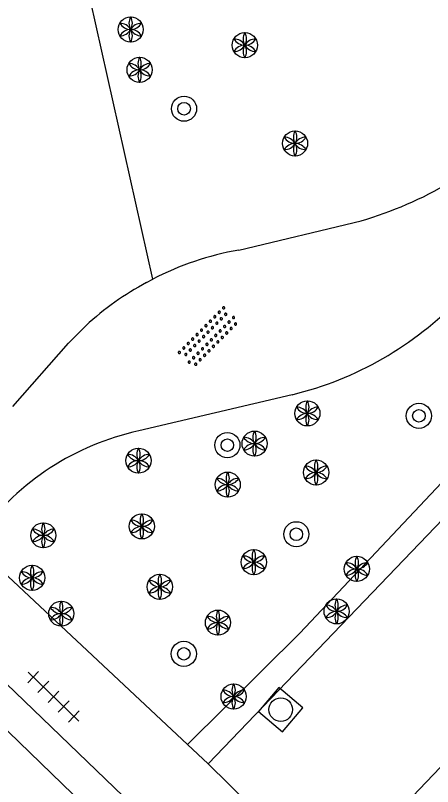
# Model space of a CAD drawing. Extents: x 128999 to 131010, y 395498 to 399007.
# Drawn here: x 130431.15 to 130444.42, y 398237.67 to 398262.22 of the extents above; entities that cross this region are included whole.
import ezdxf

# ---------------------------------------------------------------- set-up
doc = ezdxf.new("R2010")
doc.units = 0
for name, color, linetype in [('gg-bbg-hoofdgebouw', 7, 'Continuous'), ('gg-knt-verharding', 7, 'Continuous'), ('gg-knt-verharding nz', 7, 'Continuous'), ('gt-grn-groengrens', 7, 'Continuous'), ('gt-symb-boom', 7, 'Continuous'), ('gt-symb-overige verharding', 7, 'Continuous'), ('gt-symb-rioolschacht', 7, 'Continuous'), ('gt-symb-solitaire heester', 7, 'Continuous'), ('gt-symb-tegel verharding', 7, 'Continuous')]:
    doc.layers.add(name, color=color, linetype=linetype)

# ---------------------------------------------------------------- blocks, each defined once
blk = doc.blocks.new('gt0-SH')
at = {"layer": 'gt-symb-solitaire heester'}
blk.add_circle((0, 0), 0.4, dxfattribs=at)
for centre, start, end in [((-0.346, 0.2), 270, 30), ((0.346, 0.2), 150, 270), ((-0.346, -0.2), 330, 90), ((0, 0.4), 210, 330), ((0.346, -0.2), 90, 210), ((0, -0.4), 30, 150)]:
    blk.add_arc(centre, 0.4, start, end, dxfattribs=at)
blk = doc.blocks.new('gt0-RS')
at = {"layer": 'gt-symb-rioolschacht'}
blk.add_lwpolyline([(-0.5, -0.5), (0.5, -0.5), (0.5, 0.5), (-0.5, 0.5)], close=True, dxfattribs=at)
blk.add_circle((0, 0), 0.375, dxfattribs=at)
blk = doc.blocks.new('gt0-BOOM')
at = {"layer": 'gt-symb-boom'}
for radius in [0.4, 0.2]:
    blk.add_circle((0, 0), radius, dxfattribs=at)
blk = doc.blocks.new('gt0-TEG1')
at = {"layer": 'gt-symb-tegel verharding'}
for p, q in [((-0.9, -0.25), (-0.9, 0.25)), ((-0.45, -0.25), (-0.45, 0.25)), ((0, -0.25), (0, 0.25)), ((0.45, -0.25), (0.45, 0.25)), ((0.9, -0.25), (0.9, 0.25)), ((-1.125, 0), (1.125, 0))]:
    blk.add_line(p, q, dxfattribs=at)
blk = doc.blocks.new('gt0-OVH')
at = {"layer": 'gt-symb-overige verharding'}
for points in [[(-0.972, 0.298), (-0.967, 0.308), (-0.965, 0.319), (-0.966, 0.33), (-0.971, 0.34), (-0.978, 0.348), (-0.988, 0.353), (-0.999, 0.355), (-1.01, 0.354), (-1.02, 0.349), (-1.028, 0.342), (-1.033, 0.332), (-1.035, 0.321), (-1.034, 0.31), (-1.029, 0.3), (-1.022, 0.292), (-1.012, 0.287), (-1.001, 0.285), (-0.99, 0.286), (-0.98, 0.291)], [(-0.772, 0.298), (-0.767, 0.308), (-0.765, 0.319), (-0.766, 0.33), (-0.771, 0.34), (-0.778, 0.348), (-0.788, 0.353), (-0.799, 0.355), (-0.81, 0.354), (-0.82, 0.349), (-0.828, 0.342), (-0.833, 0.332), (-0.835, 0.321), (-0.834, 0.31), (-0.829, 0.3), (-0.822, 0.292), (-0.812, 0.287), (-0.801, 0.285), (-0.79, 0.286), (-0.78, 0.291)], [(-0.572, 0.298), (-0.567, 0.308), (-0.565, 0.319), (-0.566, 0.33), (-0.571, 0.34), (-0.578, 0.348), (-0.588, 0.353), (-0.599, 0.355), (-0.61, 0.354), (-0.62, 0.349), (-0.628, 0.342), (-0.633, 0.332), (-0.635, 0.321), (-0.634, 0.31), (-0.629, 0.3), (-0.622, 0.292), (-0.612, 0.287), (-0.601, 0.285), (-0.59, 0.286), (-0.58, 0.291)], [(-0.372, 0.298), (-0.367, 0.308), (-0.365, 0.319), (-0.366, 0.33), (-0.371, 0.34), (-0.378, 0.348), (-0.388, 0.353), (-0.399, 0.355), (-0.41, 0.354), (-0.42, 0.349), (-0.428, 0.342), (-0.433, 0.332), (-0.435, 0.321), (-0.434, 0.31), (-0.429, 0.3), (-0.422, 0.292), (-0.412, 0.287), (-0.401, 0.285), (-0.39, 0.286), (-0.38, 0.291)], [(-0.172, 0.298), (-0.167, 0.308), (-0.165, 0.319), (-0.166, 0.33), (-0.171, 0.34), (-0.178, 0.348), (-0.188, 0.353), (-0.199, 0.355), (-0.21, 0.354), (-0.22, 0.349), (-0.228, 0.342), (-0.233, 0.332), (-0.235, 0.321), (-0.234, 0.31), (-0.229, 0.3), (-0.222, 0.292), (-0.212, 0.287), (-0.201, 0.285), (-0.19, 0.286), (-0.18, 0.291)], [(0.028, 0.298), (0.033, 0.308), (0.035, 0.319), (0.034, 0.33), (0.029, 0.34), (0.022, 0.348), (0.012, 0.353), (0.001, 0.355), (-0.01, 0.354), (-0.02, 0.349), (-0.028, 0.342), (-0.033, 0.332), (-0.035, 0.321), (-0.034, 0.31), (-0.029, 0.3), (-0.022, 0.292), (-0.012, 0.287), (-0.001, 0.285), (0.01, 0.286), (0.02, 0.291)], [(0.228, 0.298), (0.233, 0.308), (0.235, 0.319), (0.234, 0.33), (0.229, 0.34), (0.222, 0.348), (0.212, 0.353), (0.201, 0.355), (0.19, 0.354), (0.18, 0.349), (0.172, 0.342), (0.167, 0.332), (0.165, 0.321), (0.166, 0.31), (0.171, 0.3), (0.178, 0.292), (0.188, 0.287), (0.199, 0.285), (0.21, 0.286), (0.22, 0.291)], [(0.428, 0.298), (0.433, 0.308), (0.435, 0.319), (0.434, 0.33), (0.429, 0.34), (0.422, 0.348), (0.412, 0.353), (0.401, 0.355), (0.39, 0.354), (0.38, 0.349), (0.372, 0.342), (0.367, 0.332), (0.365, 0.321), (0.366, 0.31), (0.371, 0.3), (0.378, 0.292), (0.388, 0.287), (0.399, 0.285), (0.41, 0.286), (0.42, 0.291)], [(0.628, 0.298), (0.633, 0.308), (0.635, 0.319), (0.634, 0.33), (0.629, 0.34), (0.622, 0.348), (0.612, 0.353), (0.601, 0.355), (0.59, 0.354), (0.58, 0.349), (0.572, 0.342), (0.567, 0.332), (0.565, 0.321), (0.566, 0.31), (0.571, 0.3), (0.578, 0.292), (0.588, 0.287), (0.599, 0.285), (0.61, 0.286), (0.62, 0.291)], [(0.828, 0.298), (0.833, 0.308), (0.835, 0.319), (0.834, 0.33), (0.829, 0.34), (0.822, 0.348), (0.812, 0.353), (0.801, 0.355), (0.79, 0.354), (0.78, 0.349), (0.772, 0.342), (0.767, 0.332), (0.765, 0.321), (0.766, 0.31), (0.771, 0.3), (0.778, 0.292), (0.788, 0.287), (0.799, 0.285), (0.81, 0.286), (0.82, 0.291)], [(1.028, 0.298), (1.033, 0.308), (1.035, 0.319), (1.034, 0.33), (1.029, 0.34), (1.022, 0.348), (1.012, 0.353), (1.001, 0.355), (0.99, 0.354), (0.98, 0.349), (0.972, 0.342), (0.967, 0.332), (0.965, 0.321), (0.966, 0.31), (0.971, 0.3), (0.978, 0.292), (0.988, 0.287), (0.999, 0.285), (1.01, 0.286), (1.02, 0.291)], [(-0.872, 0.106), (-0.867, 0.116), (-0.865, 0.126), (-0.866, 0.137), (-0.871, 0.147), (-0.878, 0.156), (-0.888, 0.161), (-0.899, 0.163), (-0.91, 0.162), (-0.92, 0.157), (-0.928, 0.15), (-0.933, 0.14), (-0.935, 0.129), (-0.934, 0.118), (-0.929, 0.108), (-0.922, 0.1), (-0.912, 0.095), (-0.901, 0.092), (-0.89, 0.094), (-0.88, 0.098)], [(-0.672, 0.106), (-0.667, 0.116), (-0.665, 0.126), (-0.666, 0.137), (-0.671, 0.147), (-0.678, 0.156), (-0.688, 0.161), (-0.699, 0.163), (-0.71, 0.162), (-0.72, 0.157), (-0.728, 0.15), (-0.733, 0.14), (-0.735, 0.129), (-0.734, 0.118), (-0.729, 0.108), (-0.722, 0.1), (-0.712, 0.095), (-0.701, 0.092), (-0.69, 0.094), (-0.68, 0.098)], [(-0.472, 0.106), (-0.467, 0.116), (-0.465, 0.126), (-0.466, 0.137), (-0.471, 0.147), (-0.478, 0.156), (-0.488, 0.161), (-0.499, 0.163), (-0.51, 0.162), (-0.52, 0.157), (-0.528, 0.15), (-0.533, 0.14), (-0.535, 0.129), (-0.534, 0.118), (-0.529, 0.108), (-0.522, 0.1), (-0.512, 0.095), (-0.501, 0.092), (-0.49, 0.094), (-0.48, 0.098)], [(-0.272, 0.106), (-0.267, 0.116), (-0.265, 0.126), (-0.266, 0.137), (-0.271, 0.147), (-0.278, 0.156), (-0.288, 0.161), (-0.299, 0.163), (-0.31, 0.162), (-0.32, 0.157), (-0.328, 0.15), (-0.333, 0.14), (-0.335, 0.129), (-0.334, 0.118), (-0.329, 0.108), (-0.322, 0.1), (-0.312, 0.095), (-0.301, 0.092), (-0.29, 0.094), (-0.28, 0.098)], [(-0.072, 0.106), (-0.067, 0.116), (-0.065, 0.126), (-0.066, 0.137), (-0.071, 0.147), (-0.078, 0.156), (-0.088, 0.161), (-0.099, 0.163), (-0.11, 0.162), (-0.12, 0.157), (-0.128, 0.15), (-0.133, 0.14), (-0.135, 0.129), (-0.134, 0.118), (-0.129, 0.108), (-0.122, 0.1), (-0.112, 0.095), (-0.101, 0.092), (-0.09, 0.094), (-0.08, 0.098)], [(0.128, 0.106), (0.133, 0.116), (0.135, 0.126), (0.134, 0.137), (0.129, 0.147), (0.122, 0.156), (0.112, 0.161), (0.101, 0.163), (0.09, 0.162), (0.08, 0.157), (0.072, 0.15), (0.067, 0.14), (0.065, 0.129), (0.066, 0.118), (0.071, 0.108), (0.078, 0.1), (0.088, 0.095), (0.099, 0.092), (0.11, 0.094), (0.12, 0.098)], [(0.328, 0.106), (0.333, 0.116), (0.335, 0.126), (0.334, 0.137), (0.329, 0.147), (0.322, 0.156), (0.312, 0.161), (0.301, 0.163), (0.29, 0.162), (0.28, 0.157), (0.272, 0.15), (0.267, 0.14), (0.265, 0.129), (0.266, 0.118), (0.271, 0.108), (0.278, 0.1), (0.288, 0.095), (0.299, 0.092), (0.31, 0.094), (0.32, 0.098)], [(0.528, 0.106), (0.533, 0.116), (0.535, 0.126), (0.534, 0.137), (0.529, 0.147), (0.522, 0.156), (0.512, 0.161), (0.501, 0.163), (0.49, 0.162), (0.48, 0.157), (0.472, 0.15), (0.467, 0.14), (0.465, 0.129), (0.466, 0.118), (0.471, 0.108), (0.478, 0.1), (0.488, 0.095), (0.499, 0.092), (0.51, 0.094), (0.52, 0.098)], [(0.728, 0.106), (0.733, 0.116), (0.735, 0.126), (0.734, 0.137), (0.729, 0.147), (0.722, 0.156), (0.712, 0.161), (0.701, 0.163), (0.69, 0.162), (0.68, 0.157), (0.672, 0.15), (0.667, 0.14), (0.665, 0.129), (0.666, 0.118), (0.671, 0.108), (0.678, 0.1), (0.688, 0.095), (0.699, 0.092), (0.71, 0.094), (0.72, 0.098)], [(0.928, 0.106), (0.933, 0.116), (0.935, 0.126), (0.934, 0.137), (0.929, 0.147), (0.922, 0.156), (0.912, 0.161), (0.901, 0.163), (0.89, 0.162), (0.88, 0.157), (0.872, 0.15), (0.867, 0.14), (0.865, 0.129), (0.866, 0.118), (0.871, 0.108), (0.878, 0.1), (0.888, 0.095), (0.899, 0.092), (0.91, 0.094), (0.92, 0.098)], [(-0.972, -0.142), (-0.967, -0.132), (-0.965, -0.121), (-0.966, -0.11), (-0.971, -0.1), (-0.978, -0.092), (-0.988, -0.087), (-0.999, -0.085), (-1.01, -0.086), (-1.02, -0.091), (-1.028, -0.098), (-1.033, -0.108), (-1.035, -0.119), (-1.034, -0.13), (-1.029, -0.14), (-1.022, -0.148), (-1.012, -0.153), (-1.001, -0.155), (-0.99, -0.154), (-0.98, -0.149)], [(-0.772, -0.142), (-0.767, -0.132), (-0.765, -0.121), (-0.766, -0.11), (-0.771, -0.1), (-0.778, -0.092), (-0.788, -0.087), (-0.799, -0.085), (-0.81, -0.086), (-0.82, -0.091), (-0.828, -0.098), (-0.833, -0.108), (-0.835, -0.119), (-0.834, -0.13), (-0.829, -0.14), (-0.822, -0.148), (-0.812, -0.153), (-0.801, -0.155), (-0.79, -0.154), (-0.78, -0.149)], [(-0.572, -0.142), (-0.567, -0.132), (-0.565, -0.121), (-0.566, -0.11), (-0.571, -0.1), (-0.578, -0.092), (-0.588, -0.087), (-0.599, -0.085), (-0.61, -0.086), (-0.62, -0.091), (-0.628, -0.098), (-0.633, -0.108), (-0.635, -0.119), (-0.634, -0.13), (-0.629, -0.14), (-0.622, -0.148), (-0.612, -0.153), (-0.601, -0.155), (-0.59, -0.154), (-0.58, -0.149)], [(-0.372, -0.142), (-0.367, -0.132), (-0.365, -0.121), (-0.366, -0.11), (-0.371, -0.1), (-0.378, -0.092), (-0.388, -0.087), (-0.399, -0.085), (-0.41, -0.086), (-0.42, -0.091), (-0.428, -0.098), (-0.433, -0.108), (-0.435, -0.119), (-0.434, -0.13), (-0.429, -0.14), (-0.422, -0.148), (-0.412, -0.153), (-0.401, -0.155), (-0.39, -0.154), (-0.38, -0.149)], [(-0.172, -0.142), (-0.167, -0.132), (-0.165, -0.121), (-0.166, -0.11), (-0.171, -0.1), (-0.178, -0.092), (-0.188, -0.087), (-0.199, -0.085), (-0.21, -0.086), (-0.22, -0.091), (-0.228, -0.098), (-0.233, -0.108), (-0.235, -0.119), (-0.234, -0.13), (-0.229, -0.14), (-0.222, -0.148), (-0.212, -0.153), (-0.201, -0.155), (-0.19, -0.154), (-0.18, -0.149)], [(0.028, -0.142), (0.033, -0.132), (0.035, -0.121), (0.034, -0.11), (0.029, -0.1), (0.022, -0.092), (0.012, -0.087), (0.001, -0.085), (-0.01, -0.086), (-0.02, -0.091), (-0.028, -0.098), (-0.033, -0.108), (-0.035, -0.119), (-0.034, -0.13), (-0.029, -0.14), (-0.022, -0.148), (-0.012, -0.153), (-0.001, -0.155), (0.01, -0.154), (0.02, -0.149)], [(0.228, -0.142), (0.233, -0.132), (0.235, -0.121), (0.234, -0.11), (0.229, -0.1), (0.222, -0.092), (0.212, -0.087), (0.201, -0.085), (0.19, -0.086), (0.18, -0.091), (0.172, -0.098), (0.167, -0.108), (0.165, -0.119), (0.166, -0.13), (0.171, -0.14), (0.178, -0.148), (0.188, -0.153), (0.199, -0.155), (0.21, -0.154), (0.22, -0.149)], [(0.428, -0.142), (0.433, -0.132), (0.435, -0.121), (0.434, -0.11), (0.429, -0.1), (0.422, -0.092), (0.412, -0.087), (0.401, -0.085), (0.39, -0.086), (0.38, -0.091), (0.372, -0.098), (0.367, -0.108), (0.365, -0.119), (0.366, -0.13), (0.371, -0.14), (0.378, -0.148), (0.388, -0.153), (0.399, -0.155), (0.41, -0.154), (0.42, -0.149)], [(0.628, -0.142), (0.633, -0.132), (0.635, -0.121), (0.634, -0.11), (0.629, -0.1), (0.622, -0.092), (0.612, -0.087), (0.601, -0.085), (0.59, -0.086), (0.58, -0.091), (0.572, -0.098), (0.567, -0.108), (0.565, -0.119), (0.566, -0.13), (0.571, -0.14), (0.578, -0.148), (0.588, -0.153), (0.599, -0.155), (0.61, -0.154), (0.62, -0.149)], [(0.828, -0.142), (0.833, -0.132), (0.835, -0.121), (0.834, -0.11), (0.829, -0.1), (0.822, -0.092), (0.812, -0.087), (0.801, -0.085), (0.79, -0.086), (0.78, -0.091), (0.772, -0.098), (0.767, -0.108), (0.765, -0.119), (0.766, -0.13), (0.771, -0.14), (0.778, -0.148), (0.788, -0.153), (0.799, -0.155), (0.81, -0.154), (0.82, -0.149)], [(1.028, -0.142), (1.033, -0.132), (1.035, -0.121), (1.034, -0.11), (1.029, -0.1), (1.022, -0.092), (1.012, -0.087), (1.001, -0.085), (0.99, -0.086), (0.98, -0.091), (0.972, -0.098), (0.967, -0.108), (0.965, -0.119), (0.966, -0.13), (0.971, -0.14), (0.978, -0.148), (0.988, -0.153), (0.999, -0.155), (1.01, -0.154), (1.02, -0.149)], [(-0.872, -0.334), (-0.867, -0.324), (-0.865, -0.314), (-0.866, -0.303), (-0.871, -0.293), (-0.878, -0.284), (-0.888, -0.279), (-0.899, -0.277), (-0.91, -0.278), (-0.92, -0.283), (-0.928, -0.29), (-0.933, -0.3), (-0.935, -0.311), (-0.934, -0.322), (-0.929, -0.332), (-0.922, -0.34), (-0.912, -0.345), (-0.901, -0.348), (-0.89, -0.346), (-0.88, -0.342)], [(-0.672, -0.334), (-0.667, -0.324), (-0.665, -0.314), (-0.666, -0.303), (-0.671, -0.293), (-0.678, -0.284), (-0.688, -0.279), (-0.699, -0.277), (-0.71, -0.278), (-0.72, -0.283), (-0.728, -0.29), (-0.733, -0.3), (-0.735, -0.311), (-0.734, -0.322), (-0.729, -0.332), (-0.722, -0.34), (-0.712, -0.345), (-0.701, -0.348), (-0.69, -0.346), (-0.68, -0.342)], [(-0.472, -0.334), (-0.467, -0.324), (-0.465, -0.314), (-0.466, -0.303), (-0.471, -0.293), (-0.478, -0.284), (-0.488, -0.279), (-0.499, -0.277), (-0.51, -0.278), (-0.52, -0.283), (-0.528, -0.29), (-0.533, -0.3), (-0.535, -0.311), (-0.534, -0.322), (-0.529, -0.332), (-0.522, -0.34), (-0.512, -0.345), (-0.501, -0.348), (-0.49, -0.346), (-0.48, -0.342)], [(-0.272, -0.334), (-0.267, -0.324), (-0.265, -0.314), (-0.266, -0.303), (-0.271, -0.293), (-0.278, -0.284), (-0.288, -0.279), (-0.299, -0.277), (-0.31, -0.278), (-0.32, -0.283), (-0.328, -0.29), (-0.333, -0.3), (-0.335, -0.311), (-0.334, -0.322), (-0.329, -0.332), (-0.322, -0.34), (-0.312, -0.345), (-0.301, -0.348), (-0.29, -0.346), (-0.28, -0.342)], [(-0.072, -0.334), (-0.067, -0.324), (-0.065, -0.314), (-0.066, -0.303), (-0.071, -0.293), (-0.078, -0.284), (-0.088, -0.279), (-0.099, -0.277), (-0.11, -0.278), (-0.12, -0.283), (-0.128, -0.29), (-0.133, -0.3), (-0.135, -0.311), (-0.134, -0.322), (-0.129, -0.332), (-0.122, -0.34), (-0.112, -0.345), (-0.101, -0.348), (-0.09, -0.346), (-0.08, -0.342)], [(0.128, -0.334), (0.133, -0.324), (0.135, -0.314), (0.134, -0.303), (0.129, -0.293), (0.122, -0.284), (0.112, -0.279), (0.101, -0.277), (0.09, -0.278), (0.08, -0.283), (0.072, -0.29), (0.067, -0.3), (0.065, -0.311), (0.066, -0.322), (0.071, -0.332), (0.078, -0.34), (0.088, -0.345), (0.099, -0.348), (0.11, -0.346), (0.12, -0.342)], [(0.328, -0.334), (0.333, -0.324), (0.335, -0.314), (0.334, -0.303), (0.329, -0.293), (0.322, -0.284), (0.312, -0.279), (0.301, -0.277), (0.29, -0.278), (0.28, -0.283), (0.272, -0.29), (0.267, -0.3), (0.265, -0.311), (0.266, -0.322), (0.271, -0.332), (0.278, -0.34), (0.288, -0.345), (0.299, -0.348), (0.31, -0.346), (0.32, -0.342)], [(0.528, -0.334), (0.533, -0.324), (0.535, -0.314), (0.534, -0.303), (0.529, -0.293), (0.522, -0.284), (0.512, -0.279), (0.501, -0.277), (0.49, -0.278), (0.48, -0.283), (0.472, -0.29), (0.467, -0.3), (0.465, -0.311), (0.466, -0.322), (0.471, -0.332), (0.478, -0.34), (0.488, -0.345), (0.499, -0.348), (0.51, -0.346), (0.52, -0.342)], [(0.728, -0.334), (0.733, -0.324), (0.735, -0.314), (0.734, -0.303), (0.729, -0.293), (0.722, -0.284), (0.712, -0.279), (0.701, -0.277), (0.69, -0.278), (0.68, -0.283), (0.672, -0.29), (0.667, -0.3), (0.665, -0.311), (0.666, -0.322), (0.671, -0.332), (0.678, -0.34), (0.688, -0.345), (0.699, -0.348), (0.71, -0.346), (0.72, -0.342)], [(0.928, -0.334), (0.933, -0.324), (0.935, -0.314), (0.934, -0.303), (0.929, -0.293), (0.922, -0.284), (0.912, -0.279), (0.901, -0.277), (0.89, -0.278), (0.88, -0.283), (0.872, -0.29), (0.867, -0.3), (0.865, -0.311), (0.866, -0.322), (0.871, -0.332), (0.878, -0.34), (0.888, -0.345), (0.899, -0.348), (0.91, -0.346), (0.92, -0.342)]]:
    blk.add_lwpolyline(points, close=True, dxfattribs=at)

msp = doc.modelspace()

# ---------------------------------------------------------------- linework, layer by layer
at = {"layer": 'gg-bbg-hoofdgebouw'}
msp.add_line((130434.096, 398236.354), (130428.96, 398241.31), dxfattribs=at)
at = {"layer": 'gg-knt-verharding'}
for p, q in [((130435.477, 398236.513), (130404.367, 398266.382)), ((130455.295, 398257.209), (130437.284, 398238.395)), ((130438.252, 398254.749), (130442.146, 398255.681)), ((130435.319, 398253.719), (130435.519, 398253.825)), ((130439.949, 398250.146), (130435.073, 398248.993)), ((130436.628, 398239.01), (130429.86, 398245.35)), ((130437.284, 398238.395), (130436.628, 398239.01)), ((130437.284, 398238.395), (130441.152, 398234.605))]:
    msp.add_line(p, q, dxfattribs=at)
msp.add_lwpolyline([(130431.066, 398249.767), (130432.833, 398251.788), (130433.39, 398252.341)], dxfattribs=at)
for centre, radius, start, end in [((130438.838, 398267.182), 11.967, 286.0482, 315.6414), ((130439.972, 398245.157), 9.745, 100.1672, 117.1926), ((130439.967, 398245.173), 9.728, 118.5421, 132.5389), ((130437.388, 398260.761), 10.92, 283.5616, 316.2999), ((130436.873, 398240.723), 8.463, 102.2803, 143.8403)]:
    msp.add_arc(centre, radius, start, end, dxfattribs=at)
at = {"layer": 'gg-knt-verharding nz'}
msp.add_lwpolyline([(130459.497, 398253.775), (130457.907, 398252.081), (130446.202, 398239.895), (130441.152, 398234.605)], dxfattribs=at)
at = {"layer": 'gt-grn-groengrens'}
for points in [[(130435.519, 398253.825), (130433.535, 398262.686), (130432.028, 398266.963), (130431.234, 398271.521), (130431.504, 398271.959)], [(130454.603, 398257.653), (130447.136, 398249.917), (130440.198, 398242.556), (130436.628, 398239.01)]]:
    msp.add_lwpolyline(points, dxfattribs=at)

# ---------------------------------------------------------------- block references
at = {"layer": 'gt-symb-boom', "rotation": -133.865578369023}
msp.add_blockref('gt0-BOOM', (130436.515, 398259.246), dxfattribs=at)
at = {"layer": 'gt-symb-boom'}
for p in [(130443.985, 398249.474), (130437.892, 398248.541), (130440.086, 398245.705), (130436.508, 398241.9)]:
    msp.add_blockref('gt0-BOOM', p, dxfattribs=at)
at = {"layer": 'gt-symb-overige verharding', "rotation": 45.24312065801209}
msp.add_blockref('gt0-OVH', (130437.297, 398251.975), dxfattribs=at)
at = {"layer": 'gt-symb-rioolschacht', "rotation": 49.66603398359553}
msp.add_blockref('gt0-RS', (130439.591, 398240.123), dxfattribs=at)
at = {"layer": 'gt-symb-solitaire heester'}
for p in [(130434.816, 398261.767), (130438.448, 398261.268), (130435.101, 398260.485), (130440.046, 398258.142), (130440.437, 398249.55), (130438.758, 398248.59), (130435.064, 398248.047), (130440.715, 398247.671), (130437.903, 398247.284), (130435.172, 398245.955), (130432.038, 398245.67), (130438.733, 398244.816), (130442.009, 398244.602), (130431.682, 398244.317), (130435.742, 398244.032), (130432.608, 398243.178), (130441.368, 398243.249), (130437.593, 398242.893), (130438.092, 398240.542)]:
    msp.add_blockref('gt0-SH', p, dxfattribs=at)
at = {"layer": 'gt-symb-tegel verharding', "rotation": -44.02760489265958}
msp.add_blockref('gt0-TEG1', (130432.361, 398240.533), dxfattribs=at)

doc.saveas('drawing.dxf')
